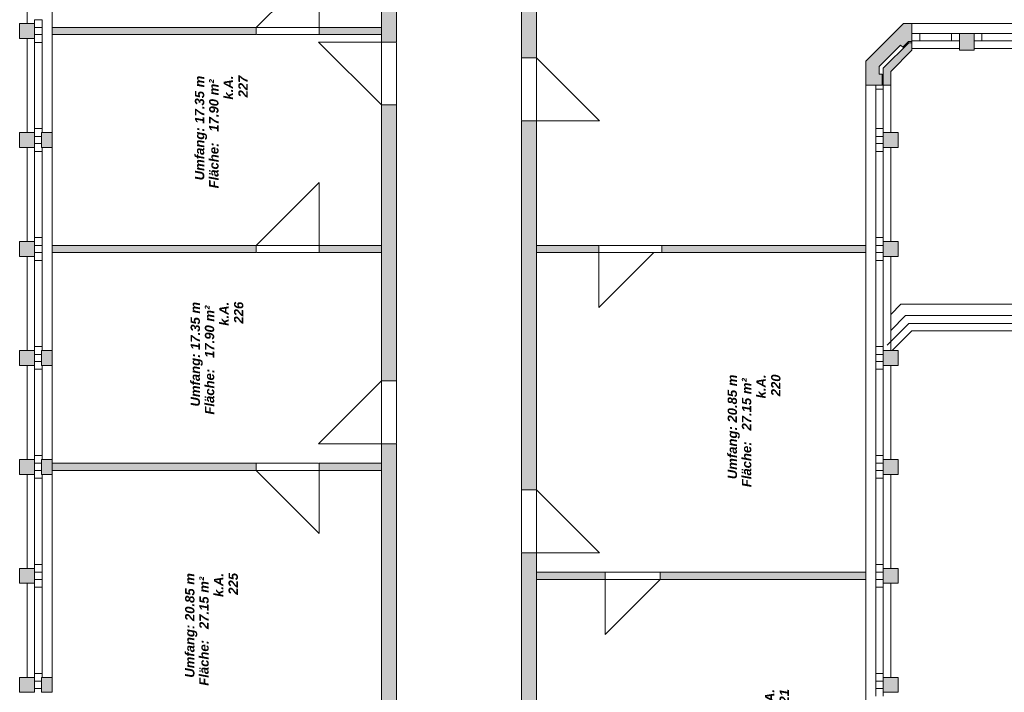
# Model space of a CAD drawing. Header units: metres. Extents: x -45 to 152, y -127 to 99.
# Tile 403 of 415: x -22 to -6, y 16 to 27. Entities that reach past the tile are written whole.
import ezdxf

# ---------------------------------------------------------------- set-up
doc = ezdxf.new("R2010")
doc.units = ezdxf.units.M
doc.linetypes.add('gestrichelt - 01', pattern=[2, 1, -1])
doc.layers.add('_OG 2 - B (3D)', color=7, linetype='Continuous', lineweight=9)
doc.layers.add('COE_Bestand-allg.', color=7, linetype='Continuous', lineweight=9)
doc.styles.add('Arial (bold italic)', font='arialbi.ttf')

# ---------------------------------------------------------------- blocks, each defined once
blk = doc.blocks.new('Group-15')
at = {"layer": 'COE_Bestand-allg.', "linetype": 'Continuous', "lineweight": 0, "transparency": 33554687}
for points in [[(-13.575, 26.05), (-13.575, 31.346), (-13.366, 31.555), (-11.095, 31.555), (-11.095, 29.843), (-10.855, 29.843), (-10.855, 31.795), (-13.465, 31.795), (-13.815, 31.445), (-13.815, 26.05)], [(-15.825, 26.305), (-15.825, 30.705), (-16.065, 30.705), (-16.065, 26.305)], [(-21.633, 26.363), (-21.633, 26.603), (-21.873, 26.603), (-21.873, 26.363)], [(-7.605, 26.315), (-7.547, 26.315), (-7.547, 26.603), (-7.686, 26.603), (-8.288, 26.001), (-8.288, 25.613), (-8.028, 25.613), (-8.028, 25.788), (-8.075, 25.788), (-8.075, 25.913), (-7.73, 26.258), (-7.696, 26.224)], [(-18.075, 26.425), (-18.075, 26.54), (-21.353, 26.54), (-21.353, 26.425)], [(-16.065, 26.425), (-16.065, 26.54), (-17.065, 26.54), (-17.065, 26.425)], [(-6.548, 26.175), (-6.548, 26.443), (-6.787, 26.443), (-6.787, 26.175)], [(-7.547, 26.175), (-7.547, 26.295), (-7.597, 26.295), (-8.008, 25.885), (-8.008, 25.613), (-7.888, 25.613), (-7.888, 25.835)], [(-15.825, 20.863), (-15.825, 25.295), (-16.065, 25.295), (-16.065, 20.863)], [(-13.575, 19.113), (-13.575, 25.04), (-13.815, 25.04), (-13.815, 19.113)], [(-21.633, 24.612), (-21.633, 24.853), (-21.873, 24.853), (-21.873, 24.612)], [(-21.353, 24.612), (-21.353, 24.853), (-21.525, 24.853), (-21.525, 24.612)], [(-7.768, 24.612), (-7.768, 24.853), (-8.008, 24.853), (-8.008, 24.612)], [(-21.633, 22.863), (-21.633, 23.102), (-21.873, 23.102), (-21.873, 22.863)], [(-7.768, 22.863), (-7.768, 23.102), (-8.008, 23.102), (-8.008, 22.863)], [(-18.075, 22.925), (-18.075, 23.04), (-21.353, 23.04), (-21.353, 22.925)], [(-16.065, 22.925), (-16.065, 23.04), (-17.065, 23.04), (-17.065, 22.925)], [(-12.575, 22.925), (-12.575, 23.04), (-13.575, 23.04), (-13.575, 22.925)], [(-8.288, 22.925), (-8.288, 23.04), (-11.565, 23.04), (-11.565, 22.925)], [(-21.633, 21.113), (-21.633, 21.353), (-21.873, 21.353), (-21.873, 21.113)], [(-21.353, 21.113), (-21.353, 21.353), (-21.525, 21.353), (-21.525, 21.113)], [(-7.768, 21.113), (-7.768, 21.353), (-8.008, 21.353), (-8.008, 21.113)], [(-15.825, 15.612), (-15.825, 19.853), (-16.065, 19.853), (-16.065, 15.612)], [(-21.633, 19.363), (-21.633, 19.603), (-21.873, 19.603), (-21.873, 19.363)], [(-21.353, 19.363), (-21.353, 19.603), (-21.525, 19.603), (-21.525, 19.363)], [(-7.768, 19.363), (-7.768, 19.603), (-8.008, 19.603), (-8.008, 19.363)], [(-18.075, 19.425), (-18.075, 19.54), (-21.353, 19.54), (-21.353, 19.425)], [(-16.065, 19.425), (-16.065, 19.54), (-17.065, 19.54), (-17.065, 19.425)], [(-13.575, 15.612), (-13.575, 18.103), (-13.815, 18.103), (-13.815, 15.612)], [(-21.633, 17.613), (-21.633, 17.853), (-21.873, 17.853), (-21.873, 17.613)], [(-12.475, 17.675), (-12.475, 17.79), (-13.575, 17.79), (-13.575, 17.675)], [(-8.288, 17.675), (-8.288, 17.79), (-11.59, 17.79), (-11.59, 17.675)], [(-7.768, 17.613), (-7.768, 17.853), (-8.008, 17.853), (-8.008, 17.613)], [(-21.633, 15.863), (-21.633, 16.103), (-21.873, 16.103), (-21.873, 15.863)], [(-21.353, 15.863), (-21.353, 16.103), (-21.525, 16.103), (-21.525, 15.863)], [(-7.768, 15.863), (-7.768, 16.103), (-8.008, 16.103), (-8.008, 15.863)]]:
    blk.add_hatch(color=252, dxfattribs=at).paths.add_polyline_path(points)
at = {"layer": 'COE_Bestand-allg.', "color": 7, "linetype": 'Continuous', "lineweight": 9, "transparency": 33554687}
for p, q in [((-13.815, 26.05), (-13.815, 31.445)), ((-13.575, 26.05), (-13.575, 31.346)), ((-16.065, 26.305), (-16.065, 30.705)), ((-15.825, 26.305), (-15.825, 30.705)), ((-21.753, 26.603), (-21.753, 28.113)), ((-21.353, 24.853), (-21.353, 28.113)), ((-17.065, 27.55), (-18.075, 26.54)), ((-17.065, 26.54), (-17.065, 27.55)), ((-21.633, 26.603), (-21.633, 26.665)), ((-21.633, 26.665), (-21.513, 26.665)), ((-21.513, 26.54), (-21.513, 26.665)), ((-7.686, 26.603), (-8.288, 26.001)), ((-7.547, 26.603), (-7.686, 26.603)), ((-7.547, 26.603), (-3.287, 26.603)), ((-7.547, 26.175), (-7.547, 26.603)), ((-21.633, 26.54), (-21.513, 26.54)), ((-21.633, 26.425), (-21.513, 26.425)), ((-21.513, 26.425), (-21.513, 26.54)), ((-21.513, 26.425), (-21.513, 26.3)), ((-21.353, 26.54), (-18.075, 26.54)), ((-21.353, 26.425), (-18.075, 26.425)), ((-18.075, 26.425), (-18.075, 26.54)), ((-17.065, 26.54), (-16.065, 26.54)), ((-17.065, 26.425), (-17.065, 26.54)), ((-17.065, 26.425), (-16.065, 26.425)), ((-6.912, 26.443), (-7.547, 26.443)), ((-7.423, 26.443), (-7.423, 26.323)), ((-6.787, 26.443), (-6.912, 26.443)), ((-6.912, 26.323), (-6.912, 26.443)), ((-6.787, 26.443), (-6.548, 26.443)), ((-6.787, 26.323), (-6.787, 26.443)), ((-5.163, 26.443), (-6.548, 26.443)), ((-6.548, 26.323), (-6.548, 26.443)), ((-6.427, 26.443), (-6.427, 26.323)), ((-21.753, 24.853), (-21.753, 26.363)), ((-21.633, 26.363), (-21.633, 26.3)), ((-21.633, 26.3), (-21.513, 26.3)), ((-21.633, 24.915), (-21.633, 26.3)), ((-21.513, 24.915), (-21.513, 26.3)), ((-16.065, 26.305), (-17.075, 26.305)), ((-17.075, 26.305), (-16.065, 25.295)), ((-15.825, 26.305), (-16.065, 26.305)), ((-7.73, 26.258), (-8.075, 25.913)), ((-7.597, 26.295), (-8.008, 25.885)), ((-7.696, 26.224), (-7.73, 26.258)), ((-7.605, 26.315), (-7.696, 26.224)), ((-7.547, 26.315), (-7.605, 26.315)), ((-7.547, 26.295), (-7.597, 26.295)), ((-6.787, 26.323), (-7.547, 26.323)), ((-6.85, 26.323), (-6.912, 26.323)), ((-5.037, 26.323), (-6.548, 26.323)), ((-7.547, 26.175), (-7.888, 25.835)), ((-6.787, 26.203), (-7.547, 26.203)), ((-5.037, 26.203), (-6.548, 26.203)), ((-13.575, 26.05), (-13.815, 26.05)), ((-12.565, 25.04), (-13.575, 26.05)), ((-8.288, 25.613), (-8.288, 26.001)), ((-8.075, 25.913), (-8.075, 25.788)), ((-8.028, 25.788), (-8.075, 25.788)), ((-8.028, 25.788), (-8.028, 25.613)), ((-8.008, 25.885), (-8.008, 25.613)), ((-7.888, 25.613), (-7.888, 25.835)), ((-8.288, 23.04), (-8.288, 25.613)), ((-7.888, 25.613), (-8.288, 25.613)), ((-8.128, 25.613), (-8.128, 24.915)), ((-8.008, 25.613), (-8.008, 24.915)), ((-7.888, 24.853), (-7.888, 25.613)), ((-8.008, 25.55), (-8.128, 25.55)), ((-16.065, 20.863), (-16.065, 25.295)), ((-15.825, 25.295), (-16.065, 25.295)), ((-15.825, 20.863), (-15.825, 25.295)), ((-13.815, 19.113), (-13.815, 25.04)), ((-13.575, 25.04), (-13.815, 25.04)), ((-13.575, 19.113), (-13.575, 25.04)), ((-13.575, 25.04), (-12.565, 25.04)), ((-21.633, 24.853), (-21.633, 24.915)), ((-21.633, 24.915), (-21.513, 24.915)), ((-21.513, 24.853), (-21.513, 24.915)), ((-8.128, 24.79), (-8.128, 24.915)), ((-8.008, 24.915), (-8.128, 24.915)), ((-8.008, 24.853), (-8.008, 24.915)), ((-21.633, 24.79), (-21.525, 24.79)), ((-21.633, 24.675), (-21.525, 24.675)), ((-8.128, 24.675), (-8.128, 24.79)), ((-8.008, 24.79), (-8.128, 24.79)), ((-8.008, 24.675), (-8.128, 24.675)), ((-8.128, 24.675), (-8.128, 24.55)), ((-21.753, 23.102), (-21.753, 24.612)), ((-21.633, 24.612), (-21.633, 24.55)), ((-21.633, 23.165), (-21.633, 24.55)), ((-21.633, 24.55), (-21.513, 24.55)), ((-21.513, 24.612), (-21.513, 24.55)), ((-21.513, 23.165), (-21.513, 24.55)), ((-21.353, 23.04), (-21.353, 24.612)), ((-8.128, 24.55), (-8.128, 23.165)), ((-8.008, 24.55), (-8.128, 24.55)), ((-8.008, 24.612), (-8.008, 24.55)), ((-8.008, 24.55), (-8.008, 23.165)), ((-7.888, 24.612), (-7.888, 23.102)), ((-17.065, 24.05), (-18.075, 23.04)), ((-17.065, 23.04), (-17.065, 24.05)), ((-21.633, 23.102), (-21.633, 23.165)), ((-21.633, 23.165), (-21.513, 23.165)), ((-21.513, 23.04), (-21.513, 23.165)), ((-8.128, 23.04), (-8.128, 23.165)), ((-8.008, 23.165), (-8.128, 23.165)), ((-8.008, 23.102), (-8.008, 23.165)), ((-21.633, 23.04), (-21.513, 23.04)), ((-21.633, 22.925), (-21.513, 22.925)), ((-21.513, 22.925), (-21.513, 23.04)), ((-21.513, 22.925), (-21.513, 22.8)), ((-21.353, 23.04), (-18.075, 23.04)), ((-21.353, 19.603), (-21.353, 22.925)), ((-21.353, 22.925), (-18.075, 22.925)), ((-18.075, 22.925), (-18.075, 23.04)), ((-17.065, 23.04), (-16.065, 23.04)), ((-17.065, 22.925), (-17.065, 23.04)), ((-17.065, 22.925), (-16.065, 22.925)), ((-12.575, 23.04), (-13.575, 23.04)), ((-12.575, 22.925), (-13.575, 22.925)), ((-12.575, 22.925), (-12.575, 23.04)), ((-12.575, 22.925), (-12.575, 22.04)), ((-12.575, 22.04), (-11.69, 22.925)), ((-8.288, 23.04), (-11.565, 23.04)), ((-11.565, 22.925), (-11.565, 23.04)), ((-8.288, 22.925), (-11.565, 22.925)), ((-8.288, 17.79), (-8.288, 22.925)), ((-8.128, 22.925), (-8.128, 23.04)), ((-8.008, 23.04), (-8.128, 23.04)), ((-8.008, 22.925), (-8.128, 22.925)), ((-8.128, 22.925), (-8.128, 22.8)), ((-21.753, 21.353), (-21.753, 22.863)), ((-21.633, 22.863), (-21.633, 22.8)), ((-21.633, 22.8), (-21.513, 22.8)), ((-21.633, 21.415), (-21.633, 22.8)), ((-21.513, 21.415), (-21.513, 22.8)), ((-8.128, 22.8), (-8.128, 21.415)), ((-8.008, 22.8), (-8.128, 22.8)), ((-8.008, 22.863), (-8.008, 22.8)), ((-8.008, 22.8), (-8.008, 21.415)), ((-7.888, 22.863), (-7.888, 21.353)), ((-7.725, 22.095), (-7.888, 21.932)), ((-2.655, 22.095), (-7.725, 22.095)), ((-7.649, 21.913), (-7.888, 21.674)), ((-2.655, 21.913), (-7.649, 21.913)), ((-7.597, 21.788), (-7.947, 21.437)), ((-7.547, 21.668), (-7.863, 21.353)), ((-2.655, 21.788), (-7.597, 21.788)), ((-2.655, 21.668), (-7.547, 21.668)), ((-21.633, 21.353), (-21.633, 21.415)), ((-21.633, 21.415), (-21.513, 21.415)), ((-21.513, 21.353), (-21.513, 21.415)), ((-8.128, 21.29), (-8.128, 21.415)), ((-8.008, 21.415), (-8.128, 21.415)), ((-8.008, 21.353), (-8.008, 21.415)), ((-21.633, 21.29), (-21.525, 21.29)), ((-8.128, 21.175), (-8.128, 21.29)), ((-8.008, 21.29), (-8.128, 21.29)), ((-21.753, 19.603), (-21.753, 21.113)), ((-21.633, 21.175), (-21.525, 21.175)), ((-21.633, 21.113), (-21.633, 21.05)), ((-21.633, 19.665), (-21.633, 21.05)), ((-21.633, 21.05), (-21.513, 21.05)), ((-21.513, 21.113), (-21.513, 21.05)), ((-21.513, 19.665), (-21.513, 21.05)), ((-8.008, 21.175), (-8.128, 21.175)), ((-8.128, 21.175), (-8.128, 21.05)), ((-8.128, 21.05), (-8.128, 19.665)), ((-8.008, 21.05), (-8.128, 21.05)), ((-8.008, 21.113), (-8.008, 21.05)), ((-8.008, 21.05), (-8.008, 19.665)), ((-7.888, 21.113), (-7.888, 19.603)), ((-17.075, 19.853), (-16.065, 20.863)), ((-16.065, 20.863), (-15.825, 20.863)), ((-16.065, 19.853), (-17.075, 19.853)), ((-16.065, 15.612), (-16.065, 19.853)), ((-16.065, 19.853), (-15.825, 19.853)), ((-15.825, 15.612), (-15.825, 19.853)), ((-21.633, 19.603), (-21.633, 19.665)), ((-21.633, 19.665), (-21.513, 19.665)), ((-21.513, 19.603), (-21.513, 19.665)), ((-8.128, 19.54), (-8.128, 19.665)), ((-8.008, 19.665), (-8.128, 19.665)), ((-8.008, 19.603), (-8.008, 19.665)), ((-21.633, 19.54), (-21.525, 19.54)), ((-21.353, 19.54), (-18.075, 19.54)), ((-18.075, 19.425), (-18.075, 19.54)), ((-17.065, 19.54), (-16.065, 19.54)), ((-17.065, 19.425), (-17.065, 19.54)), ((-8.128, 19.425), (-8.128, 19.54)), ((-8.008, 19.54), (-8.128, 19.54)), ((-21.753, 19.363), (-21.753, 17.853)), ((-21.633, 19.425), (-21.525, 19.425)), ((-21.633, 19.363), (-21.633, 19.3)), ((-21.633, 19.3), (-21.513, 19.3)), ((-21.633, 19.3), (-21.633, 17.915)), ((-21.513, 19.363), (-21.513, 19.3)), ((-21.513, 19.3), (-21.513, 17.915)), ((-21.353, 19.425), (-18.075, 19.425)), ((-21.353, 16.103), (-21.353, 19.363)), ((-17.065, 18.415), (-18.075, 19.425)), ((-17.065, 19.425), (-16.065, 19.425)), ((-17.065, 19.425), (-17.065, 18.415)), ((-8.008, 19.425), (-8.128, 19.425)), ((-8.128, 19.425), (-8.128, 19.3)), ((-8.128, 19.3), (-8.128, 17.915)), ((-8.008, 19.3), (-8.128, 19.3)), ((-8.008, 19.363), (-8.008, 19.3)), ((-8.008, 19.3), (-8.008, 17.915)), ((-7.888, 19.363), (-7.888, 17.853)), ((-13.815, 19.113), (-13.575, 19.113)), ((-12.565, 18.103), (-13.575, 19.113)), ((-13.815, 15.612), (-13.815, 18.103)), ((-13.815, 18.103), (-13.575, 18.103)), ((-13.575, 15.612), (-13.575, 18.103)), ((-13.575, 18.103), (-12.565, 18.103)), ((-21.633, 17.853), (-21.633, 17.915)), ((-21.633, 17.915), (-21.513, 17.915)), ((-21.513, 17.79), (-21.513, 17.915)), ((-8.128, 17.79), (-8.128, 17.915)), ((-8.008, 17.915), (-8.128, 17.915)), ((-8.008, 17.853), (-8.008, 17.915)), ((-21.633, 17.79), (-21.513, 17.79)), ((-21.513, 17.675), (-21.513, 17.79)), ((-12.475, 17.79), (-13.575, 17.79)), ((-12.475, 17.675), (-12.475, 17.79)), ((-8.288, 17.79), (-11.59, 17.79)), ((-11.59, 17.675), (-11.59, 17.79)), ((-8.128, 17.675), (-8.128, 17.79)), ((-8.008, 17.79), (-8.128, 17.79)), ((-21.753, 16.103), (-21.753, 17.613)), ((-21.633, 17.675), (-21.513, 17.675)), ((-21.633, 17.613), (-21.633, 17.55)), ((-21.633, 17.55), (-21.513, 17.55)), ((-21.633, 16.165), (-21.633, 17.55)), ((-21.513, 17.675), (-21.513, 17.55)), ((-21.513, 16.165), (-21.513, 17.55)), ((-12.475, 17.675), (-13.575, 17.675)), ((-12.475, 17.675), (-12.475, 16.79)), ((-12.475, 16.79), (-11.59, 17.675)), ((-8.288, 17.675), (-11.59, 17.675)), ((-8.288, 17.675), (-8.288, 12.54)), ((-8.008, 17.675), (-8.128, 17.675)), ((-8.128, 17.675), (-8.128, 17.55)), ((-8.008, 17.55), (-8.128, 17.55)), ((-8.128, 16.165), (-8.128, 17.55)), ((-8.008, 17.613), (-8.008, 17.55)), ((-8.008, 16.165), (-8.008, 17.55)), ((-7.888, 16.103), (-7.888, 17.613)), ((-21.633, 16.103), (-21.633, 16.165)), ((-21.633, 16.165), (-21.513, 16.165)), ((-21.513, 16.103), (-21.513, 16.165)), ((-8.128, 16.04), (-8.128, 16.165)), ((-8.008, 16.165), (-8.128, 16.165)), ((-8.008, 16.103), (-8.008, 16.165)), ((-21.633, 16.04), (-21.525, 16.04)), ((-8.128, 15.925), (-8.128, 16.04)), ((-8.008, 16.04), (-8.128, 16.04)), ((-21.633, 15.925), (-21.525, 15.925)), ((-8.008, 15.925), (-8.128, 15.925)), ((-8.128, 15.925), (-8.128, 15.8)), ((-8.008, 15.863), (-8.008, 15.8))]:
    blk.add_line(p, q, dxfattribs=at)
at = {"layer": 'COE_Bestand-allg.', "color": 7, "linetype": 'gestrichelt - 01', "lineweight": 9, "transparency": 33554687}
for p, q in [((-18.075, 26.54), (-17.065, 26.54)), ((-17.065, 26.425), (-18.075, 26.425)), ((-16.065, 25.295), (-16.065, 26.305)), ((-15.825, 25.295), (-15.825, 26.305)), ((-13.815, 26.05), (-13.815, 25.04)), ((-13.575, 26.05), (-13.575, 25.04)), ((-18.075, 23.04), (-17.065, 23.04)), ((-17.065, 22.925), (-18.075, 22.925)), ((-11.565, 23.04), (-12.575, 23.04)), ((-11.565, 22.925), (-12.575, 22.925)), ((-16.065, 20.863), (-16.065, 19.853)), ((-15.825, 20.863), (-15.825, 19.853)), ((-18.075, 19.54), (-17.065, 19.54)), ((-17.065, 19.425), (-18.075, 19.425)), ((-13.815, 19.113), (-13.815, 18.103)), ((-13.575, 19.113), (-13.575, 18.103)), ((-11.59, 17.79), (-12.475, 17.79)), ((-11.59, 17.675), (-12.475, 17.675))]:
    blk.add_line(p, q, dxfattribs=at)
at = {"layer": 'COE_Bestand-allg.', "color": 7, "linetype": 'Continuous', "lineweight": 9, "transparency": 33554687, "flags": 128}
for points in [[(-13.575, 26.05), (-13.575, 31.346), (-13.366, 31.555), (-11.095, 31.555), (-11.095, 29.843), (-10.855, 29.843), (-10.855, 31.795), (-13.465, 31.795), (-13.815, 31.445), (-13.815, 26.05)], [(-15.825, 26.305), (-15.825, 30.705), (-16.065, 30.705), (-16.065, 26.305)], [(-21.633, 26.363), (-21.633, 26.603), (-21.873, 26.603), (-21.873, 26.363)], [(-21.633, 26.603), (-21.633, 26.363), (-21.873, 26.363), (-21.873, 26.603)], [(-7.605, 26.315), (-7.547, 26.315), (-7.547, 26.603), (-7.686, 26.603), (-8.288, 26.001), (-8.288, 25.613), (-8.028, 25.613), (-8.028, 25.788), (-8.075, 25.788), (-8.075, 25.913), (-7.73, 26.258), (-7.696, 26.224)], [(-18.075, 26.425), (-18.075, 26.54), (-21.353, 26.54), (-21.353, 26.425)], [(-16.065, 26.425), (-16.065, 26.54), (-17.065, 26.54), (-17.065, 26.425)], [(-6.548, 26.175), (-6.548, 26.443), (-6.787, 26.443), (-6.787, 26.175)], [(-6.548, 26.443), (-6.787, 26.443), (-6.787, 26.175), (-6.548, 26.175)], [(-7.547, 26.175), (-7.547, 26.295), (-7.597, 26.295), (-8.008, 25.885), (-8.008, 25.613), (-7.888, 25.613), (-7.888, 25.835)], [(-15.825, 20.863), (-15.825, 25.295), (-16.065, 25.295), (-16.065, 20.863)], [(-13.575, 19.113), (-13.575, 25.04), (-13.815, 25.04), (-13.815, 19.113)], [(-21.633, 24.612), (-21.633, 24.853), (-21.873, 24.853), (-21.873, 24.612)], [(-21.633, 24.612), (-21.633, 24.853), (-21.873, 24.853), (-21.873, 24.612)], [(-21.353, 24.612), (-21.353, 24.853), (-21.525, 24.853), (-21.525, 24.612)], [(-21.353, 24.612), (-21.353, 24.853), (-21.525, 24.853), (-21.525, 24.612)], [(-7.768, 24.612), (-7.768, 24.853), (-8.008, 24.853), (-8.008, 24.612)], [(-8.008, 24.853), (-8.008, 24.612), (-7.768, 24.612), (-7.768, 24.853)], [(-21.633, 22.863), (-21.633, 23.102), (-21.873, 23.102), (-21.873, 22.863)], [(-21.633, 23.102), (-21.633, 22.863), (-21.873, 22.863), (-21.873, 23.102)], [(-7.768, 22.863), (-7.768, 23.102), (-8.008, 23.102), (-8.008, 22.863)], [(-8.008, 23.102), (-8.008, 22.863), (-7.768, 22.863), (-7.768, 23.102)], [(-18.075, 22.925), (-18.075, 23.04), (-21.353, 23.04), (-21.353, 22.925)], [(-16.065, 22.925), (-16.065, 23.04), (-17.065, 23.04), (-17.065, 22.925)], [(-12.575, 22.925), (-12.575, 23.04), (-13.575, 23.04), (-13.575, 22.925)], [(-8.288, 22.925), (-8.288, 23.04), (-11.565, 23.04), (-11.565, 22.925)], [(-21.633, 21.113), (-21.633, 21.353), (-21.873, 21.353), (-21.873, 21.113)], [(-21.633, 21.113), (-21.633, 21.353), (-21.873, 21.353), (-21.873, 21.113)], [(-21.353, 21.113), (-21.353, 21.353), (-21.525, 21.353), (-21.525, 21.113)], [(-21.353, 21.113), (-21.353, 21.353), (-21.525, 21.353), (-21.525, 21.113)], [(-7.768, 21.113), (-7.768, 21.353), (-8.008, 21.353), (-8.008, 21.113)], [(-8.008, 21.353), (-8.008, 21.113), (-7.768, 21.113), (-7.768, 21.353)], [(-15.825, 15.612), (-15.825, 19.853), (-16.065, 19.853), (-16.065, 15.612)], [(-21.633, 19.363), (-21.633, 19.603), (-21.873, 19.603), (-21.873, 19.363)], [(-21.633, 19.363), (-21.633, 19.603), (-21.873, 19.603), (-21.873, 19.363)], [(-21.353, 19.363), (-21.353, 19.603), (-21.525, 19.603), (-21.525, 19.363)], [(-21.353, 19.363), (-21.353, 19.603), (-21.525, 19.603), (-21.525, 19.363)], [(-7.768, 19.363), (-7.768, 19.603), (-8.008, 19.603), (-8.008, 19.363)], [(-8.008, 19.603), (-8.008, 19.363), (-7.768, 19.363), (-7.768, 19.603)], [(-18.075, 19.425), (-18.075, 19.54), (-21.353, 19.54), (-21.353, 19.425)], [(-16.065, 19.425), (-16.065, 19.54), (-17.065, 19.54), (-17.065, 19.425)], [(-13.575, 15.612), (-13.575, 18.103), (-13.815, 18.103), (-13.815, 15.612)], [(-21.633, 17.613), (-21.633, 17.853), (-21.873, 17.853), (-21.873, 17.613)], [(-21.633, 17.853), (-21.633, 17.613), (-21.873, 17.613), (-21.873, 17.853)], [(-12.475, 17.675), (-12.475, 17.79), (-13.575, 17.79), (-13.575, 17.675)], [(-8.288, 17.675), (-8.288, 17.79), (-11.59, 17.79), (-11.59, 17.675)], [(-7.768, 17.613), (-7.768, 17.853), (-8.008, 17.853), (-8.008, 17.613)], [(-8.008, 17.853), (-8.008, 17.613), (-7.768, 17.613), (-7.768, 17.853)], [(-21.633, 15.863), (-21.633, 16.103), (-21.873, 16.103), (-21.873, 15.863)], [(-21.633, 15.863), (-21.633, 16.103), (-21.873, 16.103), (-21.873, 15.863)], [(-21.353, 15.863), (-21.353, 16.103), (-21.525, 16.103), (-21.525, 15.863)], [(-21.353, 15.863), (-21.353, 16.103), (-21.525, 16.103), (-21.525, 15.863)], [(-7.768, 15.863), (-7.768, 16.103), (-8.008, 16.103), (-8.008, 15.863)], [(-8.008, 16.103), (-8.008, 15.863), (-7.768, 15.863), (-7.768, 16.103)]]:
    blk.add_lwpolyline(points, close=True, dxfattribs=at)
at = {"layer": 'COE_Bestand-allg.', "color": 7, "transparency": 33554687, "attachment_point": 1, "rotation": 90, "line_spacing_factor": 0.25, "style": 'Arial (bold italic)'}
for s, insert, char_height in [('Umfang: 17.35 m', (-19.06, 24.085), 0.15027), ('k.A.', (-18.597, 25.382), 0.1503), ('227', (-18.362, 25.416), 0.1503), ('Fläche:   17.90 m² ', (-18.831, 23.956), 0.15027), ('Umfang: 17.35 m', (-19.129, 20.452), 0.15027), ('k.A.', (-18.666, 21.749), 0.1503), ('226', (-18.432, 21.784), 0.1503), ('Fläche:   17.90 m² ', (-18.9, 20.323), 0.15027), ('Umfang: 20.85 m', (-10.507, 19.285), 0.15027), ('k.A.', (-10.044, 20.582), 0.1503), ('220', (-9.809, 20.617), 0.1503), ('Fläche:   27.15 m² ', (-10.278, 19.157), 0.15027), ('k.A.', (-18.754, 17.394), 0.1503), ('225', (-18.52, 17.429), 0.1503), ('Umfang: 20.85 m', (-19.217, 16.097), 0.15027), ('Fläche:   27.15 m² ', (-18.989, 15.968), 0.15027), ('k.A.', (-9.907, 15.53), 0.1503), ('221', (-9.673, 15.565), 0.1503)]:
    blk.add_mtext(s, dxfattribs=dict(at, insert=insert, char_height=char_height))
blk = doc.blocks.new('OG 2 - B (3D)')
at = {"layer": 'COE_Bestand-allg.', "color": 7, "transparency": 33554687}
blk.add_blockref('Group-15', (0, 0), dxfattribs=at)

msp = doc.modelspace()

# ---------------------------------------------------------------- block references
at = {"layer": '_OG 2 - B (3D)'}
msp.add_blockref('OG 2 - B (3D)', (0, 0), dxfattribs=at)

doc.saveas('drawing.dxf')
